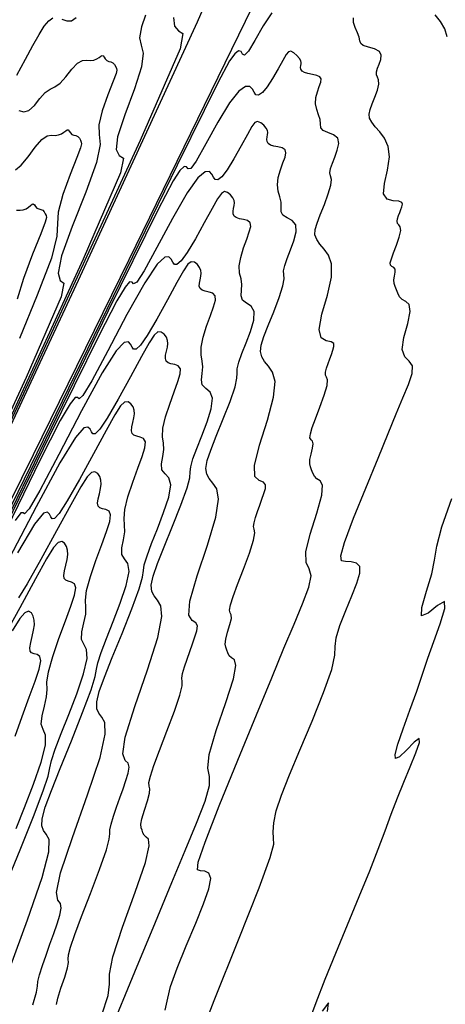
# Model space of a CAD drawing. Extents: x 3249832 to 3255657, y 13789405 to 13793316.
# Tile 634 of 656: x 3252396 to 3252413, y 13792123 to 13792162. Entities that reach past the tile are written whole.
import ezdxf

# ---------------------------------------------------------------- set-up
doc = ezdxf.new("R2010")
doc.units = 0
doc.header["$LTSCALE"] = 100
doc.header["$MEASUREMENT"] = 0
for name, color, linetype in [('GRATIO_03231_CON', 1, 'CONTINUOUS'), ('GRATIO_0323_ICON', 1, 'CONTINUOUS'), ('TARGETS_EAST', 7, 'CONTINUOUS')]:
    doc.layers.add(name, color=color, linetype=linetype)

# ---------------------------------------------------------------- blocks, each defined once
blk = doc.blocks.new('Gratio_032316_contours')
at = {"layer": 'GRATIO_03231_CON', "color": 5, "linetype": 'Continuous', "flags": 128}
for points in [[(3252404.72, 13792165.952), (3252403.045, 13792162.111), (3252398.347, 13792151.92), (3252389.9, 13792133.803), (3252379.951, 13792112.533), (3252371.491, 13792094.467), (3252366.761, 13792084.373), (3252365.018, 13792080.654), (3252364.768, 13792080.122), (3252364.604, 13792079.775), (3252363.454, 13792077.353), (3252360.333, 13792070.782), (3252354.745, 13792059.03), (3252348.17, 13792045.23), (3252342.579, 13792033.559), (3252339.451, 13792027.142), (3252338.291, 13792024.911), (3252338.116, 13792024.747), (3252338.02, 13792024.716), (3252337.43, 13792023.622), (3252335.856, 13792020.455), (3252333.042, 13792014.694), (3252329.683, 13792007.784), (3252326.712, 13792001.66)], [(3252402.119, 13792162.301), (3252402.153, 13792161.952), (3252402.31, 13792161.777), (3252402.488, 13792161.673), (3252402.373, 13792161.061), (3252400.794, 13792157.44), (3252396.366, 13792147.833), (3252388.403, 13792130.754), (3252379.024, 13792110.703)], [(3252401.004, 13792162.398), (3252400.848, 13792161.925), (3252400.776, 13792161.503), (3252400.834, 13792161.208), (3252400.911, 13792160.893), (3252400.854, 13792160.356), (3252400.569, 13792159.479), (3252400.189, 13792158.463), (3252399.904, 13792157.595), (3252399.855, 13792157.084), (3252399.971, 13792156.852), (3252400.134, 13792156.745), (3252400.026, 13792156.17), (3252398.543, 13792152.769), (3252394.384, 13792143.745), (3252386.906, 13792127.705), (3252378.097, 13792108.873), (3252370.606, 13792092.877), (3252366.21, 13792083.512), (3252363.211, 13792077.221), (3252359.043, 13792068.613), (3252351.956, 13792054), (3252343.473, 13792036.509)], [(3252395.925, 13792160.03), (3252396.268, 13792160.658), (3252396.563, 13792161.2), (3252396.808, 13792161.634), (3252397.012, 13792161.958), (3252397.186, 13792162.172), (3252397.348, 13792162.283)], [(3252397.7, 13792162.236), (3252397.896, 13792162.166), (3252398.09, 13792162.17), (3252398.274, 13792162.301)], [(3252396, 13792158.632), (3252396.196, 13792158.581), (3252396.404, 13792158.625), (3252396.621, 13792158.822), (3252396.837, 13792159.097), (3252397.044, 13792159.338), (3252397.238, 13792159.472), (3252397.429, 13792159.561), (3252397.635, 13792159.702), (3252397.864, 13792159.959), (3252398.101, 13792160.26), (3252398.323, 13792160.501), (3252398.515, 13792160.606), (3252398.679, 13792160.615), (3252398.826, 13792160.6), (3252398.961, 13792160.617), (3252399.08, 13792160.662), (3252399.176, 13792160.719), (3252399.245, 13792160.77), (3252399.293, 13792160.799), (3252399.331, 13792160.791), (3252399.331, 13792160.791), (3252399.369, 13792160.738), (3252399.415, 13792160.663), (3252399.475, 13792160.598), (3252399.554, 13792160.565), (3252399.64, 13792160.545), (3252399.721, 13792160.511), (3252399.784, 13792160.444), (3252399.83, 13792160.359), (3252399.861, 13792160.283), (3252399.876, 13792160.22), (3252399.843, 13792160.088), (3252399.729, 13792159.783), (3252399.519, 13792159.25), (3252399.297, 13792158.618), (3252399.165, 13792158.063), (3252399.182, 13792157.686), (3252399.212, 13792157.285), (3252399.072, 13792156.582), (3252398.651, 13792155.411), (3252398.112, 13792154.051), (3252397.69, 13792152.889), (3252397.556, 13792152.216), (3252397.633, 13792151.927), (3252397.781, 13792151.816), (3252397.68, 13792151.278), (3252396.293, 13792148.098), (3252392.403, 13792139.658)], [(3252395.916, 13792154.702), (3252396.054, 13792154.693), (3252396.18, 13792154.709), (3252396.293, 13792154.754), (3252396.389, 13792154.817), (3252396.466, 13792154.882), (3252396.527, 13792154.931), (3252396.577, 13792154.941), (3252396.577, 13792154.941), (3252396.62, 13792154.902), (3252396.665, 13792154.837), (3252396.721, 13792154.777), (3252396.794, 13792154.746), (3252396.874, 13792154.728), (3252396.949, 13792154.696), (3252397.007, 13792154.634), (3252397.05, 13792154.555), (3252397.082, 13792154.482), (3252397.095, 13792154.41), (3252397.042, 13792154.218), (3252396.869, 13792153.76), (3252396.549, 13792152.955), (3252396.194, 13792152.005), (3252395.943, 13792151.183)]]:
    blk.add_lwpolyline(points, dxfattribs=at)
at = {"layer": 'GRATIO_03231_CON', "color": 1, "linetype": 'Continuous', "flags": 128}
for points in [[(3252408.2, 13792123.073), (3252408.24, 13792123.411), (3252407.992, 13792123.088)], [(3252407.459, 13792122.656), (3252407.754, 13792123.433), (3252408.11, 13792124.344), (3252408.524, 13792125.373), (3252408.986, 13792126.489), (3252409.452, 13792127.607), (3252409.87, 13792128.63), (3252410.202, 13792129.485), (3252410.47, 13792130.209), (3252410.714, 13792130.865), (3252410.963, 13792131.504), (3252411.216, 13792132.129), (3252411.464, 13792132.729), (3252411.686, 13792133.279), (3252411.826, 13792133.687), (3252411.815, 13792133.846), (3252411.616, 13792133.699), (3252411.318, 13792133.392), (3252411.042, 13792133.123), (3252410.888, 13792133.054), (3252410.867, 13792133.22), (3252410.971, 13792133.62), (3252411.183, 13792134.234), (3252411.452, 13792134.97), (3252411.722, 13792135.715), (3252411.952, 13792136.385), (3252412.163, 13792137.017), (3252412.392, 13792137.675), (3252412.649, 13792138.379), (3252412.835, 13792138.971), (3252412.823, 13792139.248), (3252412.547, 13792139.101), (3252412.168, 13792138.793), (3252411.908, 13792138.682), (3252411.922, 13792139.022), (3252412.113, 13792139.661), (3252412.318, 13792140.341), (3252412.425, 13792140.886), (3252412.514, 13792141.433), (3252412.714, 13792142.2), (3252413.106, 13792143.316)], [(3252412.928, 13792161.534), (3252412.829, 13792161.852), (3252412.655, 13792162.145), (3252412.454, 13792162.404)], [(3252405.489, 13792163.258), (3252403.596, 13792159.387), (3252400.349, 13792152.743), (3252396.567, 13792145.036), (3252393.341, 13792138.531), (3252391.482, 13792134.913), (3252390.687, 13792133.536), (3252390.374, 13792133.174), (3252390.072, 13792132.824), (3252389.74, 13792132.392), (3252389.448, 13792132.009), (3252389.1, 13792131.458), (3252387.94, 13792129.123), (3252385.048, 13792123.04)], [(3252402.916, 13792121.422), (3252403.725, 13792123.504), (3252404.685, 13792125.907), (3252405.497, 13792127.956), (3252405.934, 13792129.15), (3252406.074, 13792129.682), (3252406.068, 13792129.917), (3252406.049, 13792130.167), (3252406.072, 13792130.516), (3252406.175, 13792130.991), (3252406.385, 13792131.617), (3252406.699, 13792132.411), (3252407.109, 13792133.389), (3252407.586, 13792134.527), (3252408.039, 13792135.657), (3252408.363, 13792136.57), (3252408.489, 13792137.13), (3252408.505, 13792137.476), (3252408.539, 13792137.815), (3252408.686, 13792138.304), (3252408.914, 13792138.893), (3252409.159, 13792139.481), (3252409.36, 13792139.982), (3252409.479, 13792140.369), (3252409.48, 13792140.632), (3252409.345, 13792140.77), (3252409.13, 13792140.82), (3252408.909, 13792140.827), (3252408.753, 13792140.859), (3252408.721, 13792141.058), (3252408.871, 13792141.587), (3252409.228, 13792142.538), (3252409.708, 13792143.731), (3252410.195, 13792144.913), (3252410.596, 13792145.885), (3252410.915, 13792146.656), (3252411.177, 13792147.285), (3252411.398, 13792147.819), (3252411.54, 13792148.25), (3252411.555, 13792148.556), (3252411.425, 13792148.743), (3252411.247, 13792148.913), (3252411.149, 13792149.195), (3252411.216, 13792149.67), (3252411.364, 13792150.225), (3252411.465, 13792150.697), (3252411.427, 13792150.969), (3252411.293, 13792151.094), (3252411.142, 13792151.172), (3252411.037, 13792151.281), (3252410.971, 13792151.417), (3252410.921, 13792151.557), (3252410.869, 13792151.683), (3252410.828, 13792151.805), (3252410.814, 13792151.941), (3252410.837, 13792152.098), (3252410.867, 13792152.253), (3252410.869, 13792152.372), (3252410.817, 13792152.435), (3252410.742, 13792152.47), (3252410.685, 13792152.52), (3252410.678, 13792152.619), (3252410.721, 13792152.782), (3252410.808, 13792153.017), (3252410.923, 13792153.321), (3252411.03, 13792153.637), (3252411.089, 13792153.894), (3252411.073, 13792154.044), (3252411.013, 13792154.119), (3252410.958, 13792154.175), (3252410.944, 13792154.256), (3252410.965, 13792154.361), (3252411.004, 13792154.48), (3252411.047, 13792154.603), (3252411.089, 13792154.722), (3252411.128, 13792154.834), (3252411.153, 13792154.931), (3252411.13, 13792155.005), (3252411.016, 13792155.046), (3252410.795, 13792155.063), (3252410.556, 13792155.131), (3252410.414, 13792155.341), (3252410.443, 13792155.751), (3252410.561, 13792156.276), (3252410.642, 13792156.795), (3252410.595, 13792157.213), (3252410.447, 13792157.533), (3252410.259, 13792157.784), (3252410.081, 13792157.991), (3252409.941, 13792158.168), (3252409.856, 13792158.329), (3252409.839, 13792158.489), (3252409.88, 13792158.667), (3252409.964, 13792158.886), (3252410.071, 13792159.155), (3252410.17, 13792159.435), (3252410.225, 13792159.673), (3252410.214, 13792159.834), (3252410.167, 13792159.942), (3252410.128, 13792160.037), (3252410.132, 13792160.154), (3252410.172, 13792160.295), (3252410.235, 13792160.459), (3252410.299, 13792160.64), (3252410.32, 13792160.815), (3252410.248, 13792160.959), (3252410.057, 13792161.057), (3252409.813, 13792161.125), (3252409.609, 13792161.188), (3252409.508, 13792161.269), (3252409.474, 13792161.378), (3252409.446, 13792161.521), (3252409.376, 13792161.7), (3252409.29, 13792161.9), (3252409.229, 13792162.101), (3252409.221, 13792162.286)], [(3252406.003, 13792162.487), (3252405.66, 13792161.964), (3252405.33, 13792161.393), (3252405.071, 13792160.965), (3252404.92, 13792160.815), (3252404.842, 13792160.857), (3252404.78, 13792160.953), (3252404.683, 13792160.978), (3252404.535, 13792160.87), (3252404.324, 13792160.584), (3252403.863, 13792159.721), (3252402.263, 13792156.477), (3252398.461, 13792148.697), (3252391.938, 13792135.34), (3252384.362, 13792119.835)], [(3252401.787, 13792123.128), (3252401.884, 13792123.597), (3252401.998, 13792124.066), (3252402.256, 13792124.784), (3252402.616, 13792125.672), (3252402.99, 13792126.566), (3252403.302, 13792127.328), (3252403.51, 13792127.918), (3252403.586, 13792128.32), (3252403.515, 13792128.532), (3252403.354, 13792128.61), (3252403.176, 13792128.621), (3252403.057, 13792128.666), (3252403.086, 13792128.962), (3252403.358, 13792129.756), (3252403.922, 13792131.191), (3252404.655, 13792132.991), (3252405.391, 13792134.776), (3252405.997, 13792136.245), (3252406.478, 13792137.409), (3252406.875, 13792138.359), (3252407.212, 13792139.165), (3252407.453, 13792139.814), (3252407.547, 13792140.273), (3252407.478, 13792140.546), (3252407.359, 13792140.793), (3252407.337, 13792141.208), (3252407.511, 13792141.916), (3252407.775, 13792142.744), (3252407.977, 13792143.449), (3252408.004, 13792143.85), (3252407.905, 13792144.02), (3252407.772, 13792144.099), (3252407.677, 13792144.198), (3252407.617, 13792144.322), (3252407.571, 13792144.448), (3252407.526, 13792144.564), (3252407.494, 13792144.69), (3252407.497, 13792144.854), (3252407.545, 13792145.071), (3252407.605, 13792145.298), (3252407.634, 13792145.479), (3252407.604, 13792145.579), (3252407.545, 13792145.638), (3252407.505, 13792145.717), (3252407.52, 13792145.868), (3252407.595, 13792146.114), (3252407.726, 13792146.468), (3252407.9, 13792146.925), (3252408.07, 13792147.399), (3252408.182, 13792147.783), (3252408.199, 13792148.003), (3252408.159, 13792148.111), (3252408.118, 13792148.191), (3252408.12, 13792148.31), (3252408.16, 13792148.467), (3252408.22, 13792148.645), (3252408.285, 13792148.828), (3252408.348, 13792149.007), (3252408.405, 13792149.174), (3252408.447, 13792149.32), (3252408.44, 13792149.433), (3252408.343, 13792149.504), (3252408.146, 13792149.543), (3252407.944, 13792149.659), (3252407.862, 13792149.982), (3252407.978, 13792150.59), (3252408.192, 13792151.345), (3252408.356, 13792152.056), (3252408.36, 13792152.574), (3252408.239, 13792152.922), (3252408.064, 13792153.164), (3252407.897, 13792153.361), (3252407.769, 13792153.539), (3252407.701, 13792153.722), (3252407.707, 13792153.93), (3252407.782, 13792154.188), (3252407.91, 13792154.516), (3252408.073, 13792154.922), (3252408.229, 13792155.34), (3252408.331, 13792155.689), (3252408.349, 13792155.91), (3252408.318, 13792156.048), (3252408.294, 13792156.171), (3252408.319, 13792156.335), (3252408.388, 13792156.545), (3252408.483, 13792156.793), (3252408.583, 13792157.065), (3252408.64, 13792157.327), (3252408.6, 13792157.538), (3252408.432, 13792157.672), (3252408.207, 13792157.759), (3252408.019, 13792157.841), (3252407.935, 13792157.952), (3252407.918, 13792158.097), (3252407.903, 13792158.268), (3252407.844, 13792158.461), (3252407.769, 13792158.672), (3252407.722, 13792158.899), (3252407.736, 13792159.136), (3252407.795, 13792159.367), (3252407.869, 13792159.575), (3252407.928, 13792159.745), (3252407.947, 13792159.874), (3252407.9, 13792159.963), (3252407.772, 13792160.017), (3252407.599, 13792160.051), (3252407.425, 13792160.084), (3252407.29, 13792160.129), (3252407.198, 13792160.187), (3252407.147, 13792160.255), (3252407.132, 13792160.327), (3252407.139, 13792160.4), (3252407.152, 13792160.468), (3252407.158, 13792160.529), (3252407.141, 13792160.595), (3252407.087, 13792160.682), (3252406.99, 13792160.795), (3252406.869, 13792160.903), (3252406.751, 13792160.966), (3252406.656, 13792160.95), (3252406.559, 13792160.835), (3252406.429, 13792160.607), (3252406.245, 13792160.269), (3252406.027, 13792159.89), (3252405.81, 13792159.557), (3252405.623, 13792159.338), (3252405.473, 13792159.24), (3252405.366, 13792159.25), (3252405.297, 13792159.347), (3252405.233, 13792159.477), (3252405.132, 13792159.577), (3252404.958, 13792159.578), (3252404.693, 13792159.395), (3252404.327, 13792158.935), (3252403.865, 13792158.168), (3252403.393, 13792157.309), (3252403.011, 13792156.632), (3252402.792, 13792156.338), (3252402.69, 13792156.322), (3252402.627, 13792156.404), (3252402.533, 13792156.42), (3252402.367, 13792156.266), (3252402.097, 13792155.853), (3252401.493, 13792154.694), (3252399.536, 13792150.719), (3252395.011, 13792141.458)], [(3252399.602, 13792122.252), (3252400.587, 13792124.64), (3252401.398, 13792126.605), (3252402.042, 13792128.163), (3252402.573, 13792129.434), (3252403.025, 13792130.511), (3252403.365, 13792131.379), (3252403.539, 13792131.989), (3252403.531, 13792132.35), (3252403.471, 13792132.673), (3252403.526, 13792133.222), (3252403.805, 13792134.161), (3252404.187, 13792135.263), (3252404.49, 13792136.201), (3252404.581, 13792136.731), (3252404.518, 13792136.946), (3252404.402, 13792137.026), (3252404.316, 13792137.115), (3252404.263, 13792137.226), (3252404.222, 13792137.339), (3252404.182, 13792137.446), (3252404.159, 13792137.576), (3252404.179, 13792137.768), (3252404.253, 13792138.044), (3252404.344, 13792138.342), (3252404.4, 13792138.586), (3252404.39, 13792138.723), (3252404.348, 13792138.805), (3252404.325, 13792138.914), (3252404.362, 13792139.117), (3252404.469, 13792139.446), (3252404.644, 13792139.919), (3252404.877, 13792140.529), (3252405.111, 13792141.16), (3252405.275, 13792141.671), (3252405.326, 13792141.962), (3252405.305, 13792142.103), (3252405.278, 13792142.207), (3252405.296, 13792142.363), (3252405.355, 13792142.572), (3252405.436, 13792142.809), (3252405.522, 13792143.053), (3252405.606, 13792143.292), (3252405.682, 13792143.514), (3252405.741, 13792143.709), (3252405.749, 13792143.862), (3252405.671, 13792143.961), (3252405.497, 13792144.023), (3252405.332, 13792144.187), (3252405.31, 13792144.623), (3252405.514, 13792145.429), (3252405.824, 13792146.414), (3252406.07, 13792147.317), (3252406.125, 13792147.934), (3252406.03, 13792148.31), (3252405.868, 13792148.545), (3252405.713, 13792148.731), (3252405.597, 13792148.91), (3252405.546, 13792149.114), (3252405.576, 13792149.372), (3252405.683, 13792149.708), (3252405.856, 13792150.147), (3252406.075, 13792150.69), (3252406.289, 13792151.246), (3252406.438, 13792151.704), (3252406.484, 13792151.986), (3252406.47, 13792152.154), (3252406.461, 13792152.305), (3252406.507, 13792152.516), (3252406.603, 13792152.794), (3252406.732, 13792153.126), (3252406.868, 13792153.49), (3252406.961, 13792153.839), (3252406.951, 13792154.117), (3252406.807, 13792154.288), (3252406.6, 13792154.394), (3252406.428, 13792154.494), (3252406.362, 13792154.636), (3252406.361, 13792154.815), (3252406.36, 13792155.015), (3252406.312, 13792155.221), (3252406.247, 13792155.444), (3252406.215, 13792155.696), (3252406.252, 13792155.986), (3252406.337, 13792156.286), (3252406.437, 13792156.564), (3252406.518, 13792156.791), (3252406.555, 13792156.963), (3252406.521, 13792157.082), (3252406.405, 13792157.151), (3252406.24, 13792157.19), (3252406.073, 13792157.222), (3252405.942, 13792157.266), (3252405.855, 13792157.326), (3252405.809, 13792157.402), (3252405.8, 13792157.49), (3252405.813, 13792157.584), (3252405.832, 13792157.674), (3252405.841, 13792157.755), (3252405.825, 13792157.836), (3252405.774, 13792157.932), (3252405.679, 13792158.046), (3252405.559, 13792158.148), (3252405.438, 13792158.197), (3252405.33, 13792158.154), (3252405.208, 13792157.992), (3252405.034, 13792157.685), (3252404.787, 13792157.231), (3252404.502, 13792156.726), (3252404.232, 13792156.29), (3252404.017, 13792156.016), (3252403.861, 13792155.898), (3252403.757, 13792155.903), (3252403.691, 13792155.996), (3252403.629, 13792156.121), (3252403.532, 13792156.217), (3252403.362, 13792156.21), (3252403.08, 13792155.978), (3252402.651, 13792155.383), (3252402.071, 13792154.372), (3252401.455, 13792153.224), (3252400.951, 13792152.299), (3252400.664, 13792151.861), (3252400.539, 13792151.786), (3252400.475, 13792151.856), (3252400.382, 13792151.863), (3252400.199, 13792151.662), (3252399.87, 13792151.121), (3252399.173, 13792149.768), (3252397.202, 13792145.765), (3252392.885, 13792136.932)], [(3252397.491, 13792123.347), (3252397.544, 13792123.596), (3252397.67, 13792123.989), (3252397.82, 13792124.432), (3252397.932, 13792124.8), (3252397.963, 13792125.011), (3252397.954, 13792125.14), (3252397.965, 13792125.308), (3252398.047, 13792125.616), (3252398.216, 13792126.111), (3252398.481, 13792126.821), (3252398.832, 13792127.736), (3252399.191, 13792128.683), (3252399.462, 13792129.448), (3252399.579, 13792129.88), (3252399.597, 13792130.087), (3252399.598, 13792130.239), (3252399.649, 13792130.471), (3252399.745, 13792130.782), (3252399.868, 13792131.138), (3252399.997, 13792131.504), (3252400.122, 13792131.862), (3252400.237, 13792132.195), (3252400.329, 13792132.486), (3252400.369, 13792132.719), (3252400.326, 13792132.876), (3252400.199, 13792132.982), (3252400.108, 13792133.242), (3252400.206, 13792133.904), (3252400.584, 13792135.106), (3252401.087, 13792136.553), (3252401.498, 13792137.839), (3252401.656, 13792138.656), (3252401.614, 13792139.086), (3252401.478, 13792139.305), (3252401.344, 13792139.471), (3252401.253, 13792139.653), (3252401.235, 13792139.899), (3252401.313, 13792140.255), (3252401.486, 13792140.749), (3252401.748, 13792141.408), (3252402.078, 13792142.224), (3252402.407, 13792143.057), (3252402.651, 13792143.735), (3252402.754, 13792144.138), (3252402.773, 13792144.366), (3252402.793, 13792144.572), (3252402.882, 13792144.879), (3252403.034, 13792145.293), (3252403.229, 13792145.792), (3252403.438, 13792146.34), (3252403.602, 13792146.863), (3252403.655, 13792147.275), (3252403.558, 13792147.519), (3252403.387, 13792147.662), (3252403.248, 13792147.799), (3252403.215, 13792148.002), (3252403.248, 13792148.253), (3252403.275, 13792148.508), (3252403.248, 13792148.742), (3252403.204, 13792148.987), (3252403.201, 13792149.291), (3252403.282, 13792149.685), (3252403.421, 13792150.123), (3252403.573, 13792150.54), (3252403.698, 13792150.883), (3252403.77, 13792151.142), (3252403.764, 13792151.319), (3252403.67, 13792151.418), (3252403.522, 13792151.467), (3252403.367, 13792151.499), (3252403.247, 13792151.541), (3252403.168, 13792151.604), (3252403.132, 13792151.695), (3252403.136, 13792151.816), (3252403.162, 13792151.953), (3252403.192, 13792152.087), (3252403.206, 13792152.207), (3252403.194, 13792152.318), (3252403.146, 13792152.431), (3252403.057, 13792152.549), (3252402.939, 13792152.639), (3252402.81, 13792152.658), (3252402.677, 13792152.563), (3252402.504, 13792152.307), (3252402.243, 13792151.841), (3252401.871, 13792151.156), (3252401.453, 13792150.399), (3252401.075, 13792149.756), (3252400.807, 13792149.371), (3252400.637, 13792149.213), (3252400.538, 13792149.211), (3252400.478, 13792149.296), (3252400.422, 13792149.41), (3252400.333, 13792149.497), (3252400.169, 13792149.474), (3252399.852, 13792149.143), (3252399.3, 13792148.279), (3252398.481, 13792146.781), (3252397.579, 13792145.055), (3252396.831, 13792143.633), (3252396.408, 13792142.907), (3252396.235, 13792142.716), (3252396.17, 13792142.758), (3252396.081, 13792142.747), (3252395.862, 13792142.453)], [(3252396.555, 13792123.336), (3252396.706, 13792123.84), (3252396.743, 13792124.079), (3252396.758, 13792124.255), (3252396.825, 13792124.525), (3252396.941, 13792124.888), (3252397.084, 13792125.302), (3252397.234, 13792125.729), (3252397.381, 13792126.146), (3252397.514, 13792126.535), (3252397.623, 13792126.875), (3252397.679, 13792127.148), (3252397.654, 13792127.333), (3252397.55, 13792127.462), (3252397.496, 13792127.77), (3252397.654, 13792128.545), (3252398.119, 13792129.945), (3252398.718, 13792131.622), (3252399.212, 13792133.1), (3252399.421, 13792134.017), (3252399.405, 13792134.474), (3252399.283, 13792134.685), (3252399.16, 13792134.841), (3252399.082, 13792135.024), (3252399.08, 13792135.292), (3252399.182, 13792135.696), (3252399.388, 13792136.27), (3252399.694, 13792137.039), (3252400.08, 13792137.991), (3252400.466, 13792138.963), (3252400.757, 13792139.75), (3252400.889, 13792140.214), (3252400.925, 13792140.472), (3252400.96, 13792140.705), (3252401.069, 13792141.06), (3252401.249, 13792141.543), (3252401.478, 13792142.125), (3252401.723, 13792142.765), (3252401.923, 13792143.375), (3252402.007, 13792143.853), (3252401.933, 13792144.135), (3252401.781, 13792144.297), (3252401.658, 13792144.452), (3252401.642, 13792144.686), (3252401.691, 13792144.971), (3252401.732, 13792145.255), (3252401.716, 13792145.502), (3252401.682, 13792145.758), (3252401.694, 13792146.089), (3252401.798, 13792146.535), (3252401.963, 13792147.041), (3252402.141, 13792147.528), (3252402.288, 13792147.929), (3252402.378, 13792148.232), (3252402.386, 13792148.437), (3252402.302, 13792148.551), (3252402.162, 13792148.606), (3252402.015, 13792148.637), (3252401.899, 13792148.678), (3252401.825, 13792148.743), (3252401.794, 13792148.842), (3252401.804, 13792148.979), (3252401.837, 13792149.137), (3252401.871, 13792149.294), (3252401.889, 13792149.433), (3252401.878, 13792149.558), (3252401.832, 13792149.681), (3252401.746, 13792149.801), (3252401.629, 13792149.885), (3252401.497, 13792149.889), (3252401.351, 13792149.767), (3252401.152, 13792149.464), (3252400.848, 13792148.918), (3252400.413, 13792148.118), (3252399.928, 13792147.235), (3252399.497, 13792146.49), (3252399.201, 13792146.048), (3252399.026, 13792145.87), (3252398.929, 13792145.865), (3252398.871, 13792145.945), (3252398.818, 13792146.054), (3252398.734, 13792146.137), (3252398.573, 13792146.106), (3252398.239, 13792145.726), (3252397.624, 13792144.727), (3252396.686, 13792142.985), (3252395.642, 13792140.971)], [(3252395.654, 13792124.784), (3252396.349, 13792126.691), (3252396.926, 13792128.361), (3252397.187, 13792129.378), (3252397.197, 13792129.862), (3252397.088, 13792130.066), (3252396.976, 13792130.211), (3252396.91, 13792130.395), (3252396.925, 13792130.684), (3252397.05, 13792131.138), (3252397.289, 13792131.79), (3252397.639, 13792132.669), (3252398.082, 13792133.759), (3252398.526, 13792134.869), (3252398.864, 13792135.766), (3252399.024, 13792136.29), (3252399.077, 13792136.578), (3252399.126, 13792136.839), (3252399.257, 13792137.241), (3252399.465, 13792137.792), (3252399.726, 13792138.458), (3252400.008, 13792139.19), (3252400.244, 13792139.887), (3252400.358, 13792140.432), (3252400.308, 13792140.751), (3252400.174, 13792140.931), (3252400.067, 13792141.105), (3252400.069, 13792141.369), (3252400.134, 13792141.69), (3252400.19, 13792142.001), (3252400.184, 13792142.262), (3252400.16, 13792142.53), (3252400.187, 13792142.886), (3252400.313, 13792143.385), (3252400.505, 13792143.96), (3252400.709, 13792144.516), (3252400.878, 13792144.975), (3252400.985, 13792145.322), (3252401.007, 13792145.556), (3252400.935, 13792145.685), (3252400.803, 13792145.744), (3252400.662, 13792145.775), (3252400.551, 13792145.816), (3252400.482, 13792145.882), (3252400.456, 13792145.989), (3252400.472, 13792146.142), (3252400.511, 13792146.321), (3252400.551, 13792146.5), (3252400.571, 13792146.659), (3252400.563, 13792146.799), (3252400.518, 13792146.931), (3252400.435, 13792147.053), (3252400.319, 13792147.13), (3252400.183, 13792147.119), (3252400.025, 13792146.972), (3252399.8, 13792146.621), (3252399.453, 13792145.996), (3252398.955, 13792145.08), (3252398.403, 13792144.072), (3252397.918, 13792143.223), (3252397.596, 13792142.725), (3252397.414, 13792142.528), (3252397.32, 13792142.518), (3252397.265, 13792142.595), (3252397.214, 13792142.698), (3252397.135, 13792142.777), (3252396.976, 13792142.738), (3252396.625, 13792142.309), (3252395.948, 13792141.175)], [(3252395.585, 13792128.3), (3252396.083, 13792129.526), (3252396.585, 13792130.774), (3252396.97, 13792131.781), (3252397.159, 13792132.366), (3252397.228, 13792132.684), (3252397.293, 13792132.973), (3252397.444, 13792133.423), (3252397.68, 13792134.042), (3252397.975, 13792134.791), (3252398.293, 13792135.615), (3252398.564, 13792136.399), (3252398.71, 13792137.011), (3252398.684, 13792137.366), (3252398.568, 13792137.566), (3252398.477, 13792137.758), (3252398.496, 13792138.052), (3252398.578, 13792138.408), (3252398.647, 13792138.748), (3252398.651, 13792139.022), (3252398.638, 13792139.301), (3252398.681, 13792139.684), (3252398.829, 13792140.235), (3252399.047, 13792140.878), (3252399.277, 13792141.504), (3252399.468, 13792142.021), (3252399.593, 13792142.411), (3252399.629, 13792142.674), (3252399.567, 13792142.818), (3252399.444, 13792142.883), (3252399.31, 13792142.914), (3252399.204, 13792142.953), (3252399.138, 13792143.021), (3252399.117, 13792143.136), (3252399.14, 13792143.305), (3252399.186, 13792143.505), (3252399.231, 13792143.707), (3252399.254, 13792143.885), (3252399.247, 13792144.04), (3252399.205, 13792144.18), (3252399.124, 13792144.304), (3252399.01, 13792144.376), (3252398.869, 13792144.35), (3252398.699, 13792144.176), (3252398.448, 13792143.778), (3252398.057, 13792143.074), (3252397.498, 13792142.043), (3252396.878, 13792140.908), (3252396.34, 13792139.956), (3252395.991, 13792139.403)], [(3252395.86, 13792133.934), (3252396.131, 13792134.715), (3252396.413, 13792135.481), (3252396.648, 13792136.113), (3252396.808, 13792136.59), (3252396.872, 13792136.911), (3252396.832, 13792137.085), (3252396.726, 13792137.16), (3252396.604, 13792137.19), (3252396.508, 13792137.227), (3252396.452, 13792137.299), (3252396.441, 13792137.43), (3252396.475, 13792137.631), (3252396.535, 13792137.874), (3252396.59, 13792138.12), (3252396.619, 13792138.337), (3252396.616, 13792138.522), (3252396.577, 13792138.68), (3252396.502, 13792138.807), (3252396.39, 13792138.867), (3252396.242, 13792138.811), (3252396.047, 13792138.585), (3252395.745, 13792138.093)]]:
    blk.add_lwpolyline(points, dxfattribs=at)
at = {"layer": 'GRATIO_0323_ICON', "color": 7, "linetype": 'Continuous', "flags": 128}
for points in [[(3252395.877, 13792156.29), (3252396.102, 13792156.472), (3252396.371, 13792156.797), (3252396.655, 13792157.179), (3252396.917, 13792157.489), (3252397.129, 13792157.633), (3252397.297, 13792157.659), (3252397.44, 13792157.647), (3252397.57, 13792157.663), (3252397.686, 13792157.708), (3252397.783, 13792157.768), (3252397.856, 13792157.826), (3252397.91, 13792157.865), (3252397.954, 13792157.866), (3252397.954, 13792157.866), (3252397.995, 13792157.82), (3252398.04, 13792157.75), (3252398.098, 13792157.688), (3252398.174, 13792157.656), (3252398.257, 13792157.637), (3252398.335, 13792157.604), (3252398.395, 13792157.539), (3252398.44, 13792157.457), (3252398.472, 13792157.383), (3252398.485, 13792157.315), (3252398.443, 13792157.153), (3252398.299, 13792156.771), (3252398.034, 13792156.102), (3252397.745, 13792155.312), (3252397.554, 13792154.623), (3252397.529, 13792154.164), (3252397.512, 13792153.677), (3252397.29, 13792152.808), (3252396.733, 13792151.344), (3252396.035, 13792149.638)], [(3252399.278, 13792122.943), (3252399.531, 13792123.706), (3252399.584, 13792124.154), (3252399.583, 13792124.553), (3252399.715, 13792125.235), (3252400.1, 13792126.407), (3252400.598, 13792127.782), (3252401.002, 13792128.952), (3252401.159, 13792129.612), (3252401.13, 13792129.873), (3252401.032, 13792129.953), (3252400.956, 13792130.032), (3252400.908, 13792130.13), (3252400.872, 13792130.231), (3252400.838, 13792130.328), (3252400.825, 13792130.461), (3252400.862, 13792130.682), (3252400.962, 13792131.016), (3252401.082, 13792131.387), (3252401.166, 13792131.693), (3252401.177, 13792131.867), (3252401.151, 13792131.973), (3252401.145, 13792132.111), (3252401.204, 13792132.367), (3252401.343, 13792132.778), (3252401.563, 13792133.37), (3252401.855, 13792134.132), (3252402.151, 13792134.922), (3252402.368, 13792135.559), (3252402.452, 13792135.921), (3252402.451, 13792136.095), (3252402.438, 13792136.223), (3252402.472, 13792136.417), (3252402.55, 13792136.677), (3252402.652, 13792136.973), (3252402.759, 13792137.279), (3252402.864, 13792137.577), (3252402.96, 13792137.854), (3252403.035, 13792138.097), (3252403.059, 13792138.291), (3252402.999, 13792138.418), (3252402.848, 13792138.502), (3252402.72, 13792138.715), (3252402.758, 13792139.263), (3252403.049, 13792140.268), (3252403.455, 13792141.483), (3252403.784, 13792142.578), (3252403.891, 13792143.295), (3252403.822, 13792143.698), (3252403.673, 13792143.925), (3252403.529, 13792144.101), (3252403.425, 13792144.281), (3252403.39, 13792144.507), (3252403.445, 13792144.813), (3252403.585, 13792145.229), (3252403.802, 13792145.778), (3252404.077, 13792146.457), (3252404.348, 13792147.152), (3252404.544, 13792147.719), (3252404.619, 13792148.062), (3252404.622, 13792148.26), (3252404.627, 13792148.438), (3252404.694, 13792148.698), (3252404.818, 13792149.044), (3252404.98, 13792149.459), (3252405.153, 13792149.915), (3252405.282, 13792150.351), (3252405.303, 13792150.696), (3252405.182, 13792150.904), (3252404.994, 13792151.028), (3252404.838, 13792151.146), (3252404.789, 13792151.319), (3252404.804, 13792151.534), (3252404.818, 13792151.761), (3252404.78, 13792151.981), (3252404.725, 13792152.215), (3252404.708, 13792152.494), (3252404.767, 13792152.835), (3252404.879, 13792153.204), (3252405.005, 13792153.552), (3252405.108, 13792153.837), (3252405.162, 13792154.053), (3252405.143, 13792154.2), (3252405.037, 13792154.284), (3252404.881, 13792154.329), (3252404.72, 13792154.36), (3252404.595, 13792154.404), (3252404.512, 13792154.465), (3252404.471, 13792154.548), (3252404.468, 13792154.653), (3252404.488, 13792154.768), (3252404.512, 13792154.881), (3252404.523, 13792154.981), (3252404.51, 13792155.077), (3252404.46, 13792155.181), (3252404.368, 13792155.298), (3252404.249, 13792155.394), (3252404.124, 13792155.427), (3252404.004, 13792155.359), (3252403.856, 13792155.149), (3252403.639, 13792154.763), (3252403.329, 13792154.193), (3252402.977, 13792153.563), (3252402.653, 13792153.023), (3252402.412, 13792152.693), (3252402.249, 13792152.555), (3252402.147, 13792152.557), (3252402.084, 13792152.646), (3252402.025, 13792152.765), (3252401.933, 13792152.857), (3252401.765, 13792152.842), (3252401.466, 13792152.56), (3252400.976, 13792151.831), (3252400.276, 13792150.577), (3252399.517, 13792149.14), (3252398.891, 13792147.966), (3252398.536, 13792147.384), (3252398.387, 13792147.251), (3252398.323, 13792147.307), (3252398.231, 13792147.305), (3252398.03, 13792147.057), (3252397.643, 13792146.39), (3252396.852, 13792144.842), (3252394.868, 13792140.81)], [(3252395.896, 13792130.291), (3252396.223, 13792131.124), (3252396.578, 13792132.04), (3252396.885, 13792132.911), (3252397.062, 13792133.59), (3252397.059, 13792133.982), (3252396.961, 13792134.2), (3252396.887, 13792134.411), (3252396.922, 13792134.736), (3252397.021, 13792135.127), (3252397.104, 13792135.495), (3252397.119, 13792135.783), (3252397.117, 13792136.073), (3252397.174, 13792136.481), (3252397.344, 13792137.084), (3252397.589, 13792137.797), (3252397.845, 13792138.492), (3252398.058, 13792139.067), (3252398.2, 13792139.501), (3252398.251, 13792139.793), (3252398.2, 13792139.952), (3252398.085, 13792140.021), (3252397.957, 13792140.052), (3252397.856, 13792140.09), (3252397.795, 13792140.16), (3252397.779, 13792140.283), (3252397.808, 13792140.468), (3252397.86, 13792140.69), (3252397.911, 13792140.913), (3252397.937, 13792141.111), (3252397.931, 13792141.281), (3252397.891, 13792141.43), (3252397.813, 13792141.556), (3252397.7, 13792141.621), (3252397.556, 13792141.581), (3252397.373, 13792141.381), (3252397.097, 13792140.936), (3252396.662, 13792140.152), (3252396.04, 13792139.005), (3252395.353, 13792137.745)]]:
    blk.add_lwpolyline(points, dxfattribs=at)

msp = doc.modelspace()

# ---------------------------------------------------------------- block references
at = {"layer": 'TARGETS_EAST'}
msp.add_blockref('Gratio_032316_contours', (0, 0), dxfattribs=at)

doc.saveas('drawing.dxf')
